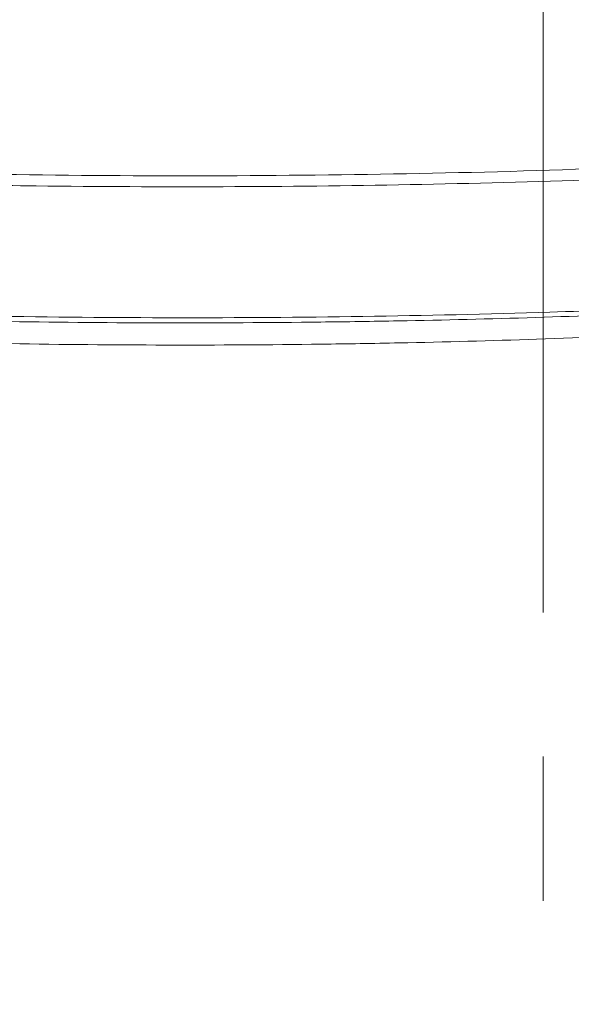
# Model space of a CAD drawing. Header units: millimetres. Extents: x 0 to 8410, y 0 to 5940.
# Tile 304 of 319: x 7275 to 7372, y 3581 to 3754. Entities that reach past the tile are written whole.
import ezdxf

# ---------------------------------------------------------------- set-up
doc = ezdxf.new("R2010")
doc.units = ezdxf.units.MM
doc.header["$LTSCALE"] = 10
doc.linetypes.add('CENTERX2', pattern=[20.32, 12.7, -2.54, 2.54, -2.54])

msp = doc.modelspace()

# ---------------------------------------------------------------- linework, layer by layer
at = {"color": 7, "linetype": 'CENTERX2', "lineweight": 0}
msp.add_line((7366.817261, 2227.331508), (7366.817261, 3817.957855), dxfattribs=at)
at = {"color": 8, "linetype": 'Continuous', "lineweight": 0}
for points, knots in [([(7189.585517, 3729.720417), (7201.745294, 3729.124099), (7226.066071, 3727.931404), (7262.598619, 3726.94342), (7299.195625, 3726.540253), (7335.846212, 3726.800354), (7372.537353, 3727.651152), (7396.97763, 3728.758566), (7409.197143, 3729.312244)], [0, 0, 0, 0, 0.1663552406, 0.332727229, 0.4990822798, 0.6660491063, 0.8330330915, 1, 1, 1, 1]), ([(7409.285988, 3727.382246), (7398.311452, 3726.878913), (7376.358755, 3725.872081), (7343.404946, 3725.015687), (7310.441466, 3724.636086), (7273.797843, 3724.811566), (7233.472682, 3725.6797), (7204.179185, 3727.088377), (7189.528133, 3727.792922)], [0, 0, 0, 0, 0.149861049, 0.2997716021, 0.4496330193, 0.5995440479, 0.799713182, 1, 1, 1, 1]), ([(7189.241539, 3704.759661), (7204.884179, 3704.005681), (7231.49129, 3702.723211), (7269.118305, 3701.849041), (7302.073679, 3701.553673), (7335.035189, 3701.797444), (7371.837481, 3702.595863), (7397.630974, 3703.776509), (7412.447865, 3704.454723)], [0, 0, 0, 0, 0.2105303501, 0.358098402, 0.5056664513, 0.653234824, 0.8008031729, 1, 1, 1, 1]), ([(7225.036006, 3702.272478), (7240.969705, 3701.756092), (7266.027838, 3700.943998), (7300.237804, 3700.688946), (7323.068391, 3700.796871), (7344.827245, 3701.132438), (7373.118126, 3701.801086), (7396.823889, 3702.937887), (7412.475317, 3703.688446)], [0, 0, 0, 0, 0.2551332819, 0.4012353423, 0.5473374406, 0.6203777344, 0.7493592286, 1, 1, 1, 1]), ([(7416.005164, 3700.258795), (7407.621291, 3699.771447), (7390.853514, 3698.796751), (7365.999849, 3697.818346), (7344.960363, 3697.252993), (7323.167007, 3696.894659), (7300.300024, 3696.775487), (7266.03308, 3697.048056), (7240.931025, 3697.927735), (7224.969129, 3698.487106)], [0, 0, 0, 0, 0.1317988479, 0.2635982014, 0.3903519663, 0.4621286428, 0.6057008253, 0.7492730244, 1, 1, 1, 1])]:
    msp.add_open_spline(points, degree=3, knots=knots, dxfattribs=at)

doc.saveas('drawing.dxf')
